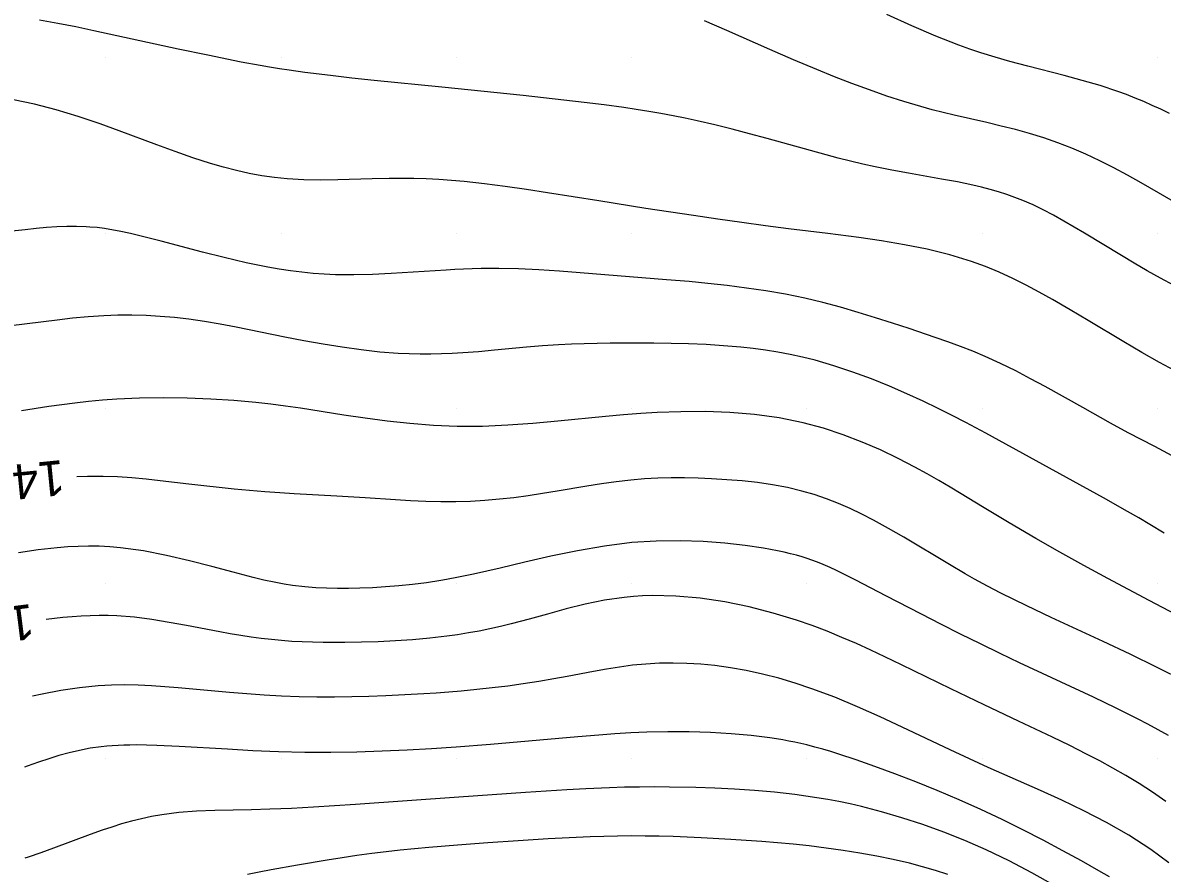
# Model space of a CAD drawing. Extents: x 2602990 to 2605851, y 618069 to 619180.
# Drawn here: x 2603215.3 to 2603280.3, y 618123.5 to 618172 of the extents above; entities that cross this region are included whole.
import ezdxf

# ---------------------------------------------------------------- set-up
doc = ezdxf.new("R2010")
doc.units = 0
for name, color, linetype in [('DTM Contours Major', 7, 'Continuous'), ('DTM Contours Minor', 7, 'Continuous'), ('DTM Contours Minor Text', 7, 'Continuous'), ('Exist DTM QL2 LIDAR Elevation Point', 7, 'Continuous')]:
    doc.layers.add(name, color=color, linetype=linetype)

msp = doc.modelspace()

# ---------------------------------------------------------------- linework, layer by layer
at = {"layer": 'DTM Contours Major'}
msp.add_lwpolyline([(2603280.618, 618131.334), (2603280.04, 618131.665), (2603279.453, 618131.986), (2603278.859, 618132.297), (2603278.253, 618132.603), (2603277.634, 618132.906), (2603276.341, 618133.521), (2603272.127, 618135.495), (2603271.018, 618136.023), (2603269.906, 618136.562), (2603268.758, 618137.129), (2603267.63, 618137.697), (2603266.535, 618138.255), (2603264.504, 618139.306), (2603262.781, 618140.206), (2603262.032, 618140.586), (2603261.675, 618140.759), (2603261.327, 618140.92), (2603261.063, 618141.036), (2603260.8, 618141.146), (2603260.537, 618141.25), (2603260.272, 618141.348), (2603260.002, 618141.441), (2603259.726, 618141.528), (2603259.395, 618141.624), (2603259.052, 618141.713), (2603258.694, 618141.797), (2603258.32, 618141.877), (2603257.926, 618141.952), (2603257.512, 618142.025), (2603256.466, 618142.181), (2603255.315, 618142.313), (2603254.077, 618142.406), (2603252.768, 618142.45), (2603251.406, 618142.432), (2603250.008, 618142.341), (2603248.46, 618142.15), (2603246.913, 618141.884), (2603245.387, 618141.567), (2603243.905, 618141.227), (2603242.49, 618140.891), (2603240.987, 618140.544), (2603240.129, 618140.364), (2603239.447, 618140.236), (2603239.114, 618140.178), (2603238.295, 618140.054), (2603237.497, 618139.953), (2603236.718, 618139.874), (2603235.957, 618139.815), (2603235.214, 618139.772), (2603234.486, 618139.744), (2603233.849, 618139.73), (2603233.22, 618139.728), (2603232.598, 618139.74), (2603231.981, 618139.769), (2603231.366, 618139.817), (2603230.656, 618139.901), (2603230.179, 618139.975), (2603229.601, 618140.083), (2603229.018, 618140.209), (2603228.405, 618140.357), (2603227.27, 618140.651), (2603226.05, 618140.976), (2603224.771, 618141.304), (2603223.461, 618141.611), (2603222.145, 618141.868), (2603220.851, 618142.049), (2603220.235, 618142.103), (2603219.627, 618142.133), (2603219.026, 618142.142), (2603218.429, 618142.13), (2603217.833, 618142.099), (2603217.236, 618142.05), (2603216.138, 618141.923), (2603215.029, 618141.76)], dxfattribs=at)
at = {"layer": 'DTM Contours Minor'}
for points in [[(2603280.683, 618166.824), (2603280.19, 618167.061), (2603279.699, 618167.287), (2603279.209, 618167.502), (2603278.717, 618167.707), (2603278.223, 618167.9), (2603277.723, 618168.083), (2603276.722, 618168.413), (2603275.7, 618168.712), (2603274.666, 618168.989), (2603272.594, 618169.521), (2603271.572, 618169.794), (2603270.743, 618170.032), (2603269.91, 618170.292), (2603269.292, 618170.5), (2603268.656, 618170.728), (2603267.357, 618171.232), (2603265.986, 618171.815), (2603264.564, 618172.469)], [(2603280.953, 618157.009), (2603280.165, 618157.43), (2603279.406, 618157.853), (2603278.663, 618158.283), (2603277.934, 618158.717), (2603275.833, 618159.992), (2603275.237, 618160.348), (2603274.649, 618160.69), (2603274.065, 618161.016), (2603273.481, 618161.322), (2603272.895, 618161.605), (2603272.304, 618161.863), (2603271.852, 618162.04), (2603271.394, 618162.203), (2603270.928, 618162.352), (2603270.451, 618162.489), (2603269.964, 618162.616), (2603269.463, 618162.734), (2603268.584, 618162.917), (2603267.673, 618163.086), (2603265.789, 618163.413), (2603264.834, 618163.585), (2603263.883, 618163.775), (2603263.18, 618163.93), (2603262.482, 618164.098), (2603261.785, 618164.275), (2603261.088, 618164.46), (2603257.722, 618165.395), (2603256.729, 618165.664), (2603255.732, 618165.925), (2603254.737, 618166.173), (2603253.746, 618166.402), (2603253.053, 618166.551), (2603252.361, 618166.69), (2603251.668, 618166.819), (2603250.971, 618166.94), (2603250.266, 618167.054), (2603249.551, 618167.161), (2603248.433, 618167.315), (2603247.292, 618167.458), (2603246.137, 618167.593), (2603243.817, 618167.842), (2603239.173, 618168.32), (2603235.309, 618168.712), (2603234.041, 618168.847), (2603232.819, 618168.985), (2603231.357, 618169.164), (2603230.47, 618169.286), (2603229.903, 618169.372), (2603229.348, 618169.462), (2603228.803, 618169.557), (2603227.726, 618169.759), (2603225.818, 618170.143), (2603224.125, 618170.495), (2603222.384, 618170.867), (2603219.316, 618171.547), (2603218.302, 618171.762), (2603217.266, 618171.963), (2603216.219, 618172.141)], [(2603283.239, 618160.457), (2603279.064, 618162.861), (2603278.284, 618163.298), (2603277.499, 618163.722), (2603276.709, 618164.127), (2603275.912, 618164.506), (2603275.106, 618164.853), (2603274.31, 618165.157), (2603273.506, 618165.431), (2603272.698, 618165.677), (2603271.886, 618165.902), (2603271.075, 618166.109), (2603270.266, 618166.302), (2603268.392, 618166.733), (2603267.765, 618166.882), (2603267.135, 618167.041), (2603266.498, 618167.213), (2603265.53, 618167.499), (2603264.549, 618167.818), (2603263.558, 618168.165), (2603262.562, 618168.535), (2603261.564, 618168.924), (2603260.567, 618169.327), (2603259.239, 618169.884), (2603257.879, 618170.473), (2603255.421, 618171.561), (2603254.148, 618172.116)], [(2603280.959, 618152.163), (2603280.104, 618152.622), (2603279.093, 618153.194), (2603278.076, 618153.792), (2603276.035, 618155.022), (2603275.017, 618155.629), (2603274.006, 618156.216), (2603273.252, 618156.637), (2603272.497, 618157.037), (2603271.738, 618157.413), (2603270.969, 618157.765), (2603270.185, 618158.088), (2603269.382, 618158.38), (2603268.14, 618158.759), (2603266.859, 618159.075), (2603265.559, 618159.337), (2603264.255, 618159.556), (2603262.965, 618159.743), (2603261.183, 618159.971), (2603258.945, 618160.25), (2603257.636, 618160.422), (2603256.285, 618160.606), (2603254.907, 618160.8), (2603253.523, 618161.001), (2603250.807, 618161.41), (2603248.132, 618161.832), (2603245.2, 618162.306), (2603243.992, 618162.492), (2603242.791, 618162.664), (2603241.607, 618162.816), (2603240.447, 618162.941), (2603239.715, 618163.004), (2603238.994, 618163.053), (2603238.282, 618163.089), (2603237.575, 618163.112), (2603236.87, 618163.122), (2603236.164, 618163.119), (2603235.194, 618163.099), (2603233.246, 618163.04), (2603232.275, 618163.027), (2603231.309, 618163.041), (2603230.353, 618163.095), (2603229.626, 618163.17), (2603228.902, 618163.275), (2603228.178, 618163.409), (2603227.452, 618163.571), (2603226.718, 618163.761), (2603225.974, 618163.978), (2603224.974, 618164.301), (2603223.952, 618164.658), (2603222.909, 618165.04), (2603220.768, 618165.836), (2603219.674, 618166.23), (2603218.424, 618166.654), (2603217.175, 618167.038), (2603215.943, 618167.362), (2603214.745, 618167.606)], [(2603281.331, 618147.031), (2603279.839, 618147.819), (2603278.325, 618148.615), (2603277.305, 618149.167), (2603275.728, 618150.042), (2603273.587, 618151.244), (2603272.756, 618151.696), (2603271.907, 618152.139), (2603271.042, 618152.564), (2603270.165, 618152.964), (2603269.462, 618153.259), (2603268.751, 618153.536), (2603268.033, 618153.799), (2603267.306, 618154.053), (2603265.822, 618154.55), (2603264.87, 618154.862), (2603263.9, 618155.174), (2603262.915, 618155.478), (2603261.914, 618155.768), (2603260.9, 618156.038), (2603259.873, 618156.282), (2603258.77, 618156.508), (2603257.66, 618156.701), (2603256.55, 618156.865), (2603255.445, 618157.006), (2603254.351, 618157.126), (2603253.275, 618157.23), (2603251.98, 618157.343), (2603247.068, 618157.742), (2603245.887, 618157.83), (2603244.711, 618157.905), (2603243.549, 618157.958), (2603242.414, 618157.983), (2603241.907, 618157.983), (2603241.407, 618157.976), (2603240.91, 618157.963), (2603239.919, 618157.921), (2603239.421, 618157.894), (2603236.279, 618157.687), (2603235.218, 618157.636), (2603234.158, 618157.612), (2603233.103, 618157.624), (2603232.465, 618157.654), (2603231.828, 618157.701), (2603231.19, 618157.766), (2603230.547, 618157.847), (2603229.899, 618157.946), (2603229.241, 618158.061), (2603228.006, 618158.313), (2603226.757, 618158.604), (2603225.518, 618158.916), (2603223.164, 618159.537), (2603222.097, 618159.81), (2603221.408, 618159.975), (2603220.761, 618160.115), (2603220.449, 618160.174), (2603219.932, 618160.258), (2603219.514, 618160.311), (2603219.099, 618160.348), (2603218.891, 618160.361), (2603218.338, 618160.379), (2603217.777, 618160.375), (2603217.205, 618160.351), (2603216.621, 618160.311), (2603216.022, 618160.258), (2603215.405, 618160.195), (2603214.647, 618160.112)], [(2603280.379, 618142.888), (2603279.563, 618143.381), (2603278.933, 618143.749), (2603278.279, 618144.124), (2603276.914, 618144.891), (2603273.082, 618147.004), (2603270.195, 618148.582), (2603269.068, 618149.187), (2603268.286, 618149.593), (2603267.478, 618149.999), (2603266.624, 618150.411), (2603265.69, 618150.838), (2603264.702, 618151.266), (2603263.672, 618151.682), (2603262.612, 618152.075), (2603261.537, 618152.434), (2603260.459, 618152.746), (2603259.753, 618152.922), (2603259.049, 618153.075), (2603258.346, 618153.207), (2603257.642, 618153.319), (2603256.935, 618153.413), (2603256.222, 618153.492), (2603255.237, 618153.575), (2603254.244, 618153.636), (2603253.248, 618153.677), (2603252.253, 618153.703), (2603251.264, 618153.717), (2603249.53, 618153.723), (2603248.782, 618153.719), (2603248.039, 618153.71), (2603247.3, 618153.692), (2603246.563, 618153.665), (2603245.825, 618153.627), (2603244.914, 618153.562), (2603244.001, 618153.485), (2603242.178, 618153.315), (2603241.272, 618153.236), (2603240.372, 618153.169), (2603239.762, 618153.134), (2603239.153, 618153.109), (2603238.542, 618153.095), (2603237.927, 618153.094), (2603237.305, 618153.108), (2603236.672, 618153.137), (2603235.634, 618153.217), (2603234.57, 618153.336), (2603233.49, 618153.486), (2603232.399, 618153.662), (2603231.306, 618153.858), (2603230.219, 618154.068), (2603227.439, 618154.627), (2603226.53, 618154.798), (2603225.63, 618154.952), (2603224.737, 618155.082), (2603223.92, 618155.178), (2603223.108, 618155.248), (2603222.299, 618155.294), (2603221.493, 618155.315), (2603220.688, 618155.311), (2603219.883, 618155.282), (2603218.998, 618155.222), (2603218.112, 618155.14), (2603217.226, 618155.04), (2603214.578, 618154.71)], [(2603281.043, 618138.238), (2603279.521, 618139.049), (2603277.159, 618140.29), (2603275.795, 618141.029), (2603274.417, 618141.796), (2603273.05, 618142.58), (2603271.537, 618143.474), (2603270.016, 618144.394), (2603268.798, 618145.135), (2603268.168, 618145.512), (2603267.519, 618145.892), (2603266.848, 618146.273), (2603266.151, 618146.654), (2603265.196, 618147.148), (2603264.196, 618147.628), (2603263.151, 618148.082), (2603262.067, 618148.5), (2603260.945, 618148.869), (2603259.789, 618149.179), (2603258.411, 618149.455), (2603257.007, 618149.646), (2603255.594, 618149.763), (2603254.188, 618149.815), (2603252.805, 618149.813), (2603251.462, 618149.766), (2603250.519, 618149.709), (2603249.543, 618149.633), (2603248.513, 618149.538), (2603245.785, 618149.265), (2603244.367, 618149.138), (2603242.93, 618149.037), (2603241.484, 618148.977), (2603240.043, 618148.971), (2603238.688, 618149.026), (2603237.355, 618149.131), (2603236.054, 618149.273), (2603234.792, 618149.442), (2603233.577, 618149.623), (2603231.111, 618150.007), (2603230.254, 618150.13), (2603229.41, 618150.238), (2603228.563, 618150.332), (2603227.307, 618150.445), (2603225.991, 618150.53), (2603224.641, 618150.585), (2603223.28, 618150.607), (2603221.933, 618150.591), (2603220.625, 618150.533), (2603219.809, 618150.473), (2603219.017, 618150.397), (2603218.245, 618150.308), (2603217.49, 618150.208), (2603216.75, 618150.1), (2603215.203, 618149.854)], [(2603281.512, 618134.46), (2603279.981, 618135.226), (2603278.43, 618135.973), (2603276.89, 618136.696), (2603273.924, 618138.074), (2603272.539, 618138.73), (2603271.055, 618139.464), (2603270.302, 618139.855), (2603269.562, 618140.258), (2603269.016, 618140.567), (2603268.128, 618141.086), (2603265.519, 618142.657), (2603264.659, 618143.157), (2603263.798, 618143.629), (2603263.134, 618143.97), (2603262.466, 618144.288), (2603261.792, 618144.581), (2603261.11, 618144.846), (2603260.418, 618145.083), (2603259.713, 618145.288), (2603258.88, 618145.486), (2603258.032, 618145.644), (2603257.172, 618145.768), (2603256.304, 618145.862), (2603255.433, 618145.931), (2603254.561, 618145.982), (2603253.791, 618146.013), (2603253.023, 618146.031), (2603252.257, 618146.032), (2603251.492, 618146.015), (2603250.728, 618145.977), (2603249.962, 618145.915), (2603249.125, 618145.82), (2603248.286, 618145.7), (2603247.445, 618145.565), (2603245.76, 618145.276), (2603244.915, 618145.137), (2603244.095, 618145.014), (2603243.274, 618144.907), (2603242.452, 618144.817), (2603241.627, 618144.746), (2603240.801, 618144.697), (2603239.973, 618144.672), (2603239.112, 618144.673), (2603238.25, 618144.696), (2603237.387, 618144.736), (2603236.524, 618144.787), (2603234.799, 618144.9), (2603233.177, 618144.994), (2603230.745, 618145.132), (2603229.933, 618145.185), (2603229.068, 618145.249), (2603228.201, 618145.32), (2603227.334, 618145.398), (2603226.468, 618145.484), (2603225.603, 618145.576), (2603224.741, 618145.675), (2603223.112, 618145.87), (2603222.299, 618145.96), (2603221.486, 618146.037), (2603220.671, 618146.093), (2603219.852, 618146.122), (2603218.95, 618146.118), (2603218.35, 618146.093)], [(2603280.462, 618127.572), (2603279.702, 618128.104), (2603278.948, 618128.596), (2603278.198, 618129.053), (2603277.45, 618129.482), (2603276.701, 618129.89), (2603275.95, 618130.281), (2603274.985, 618130.766), (2603274.013, 618131.24), (2603272.057, 618132.166), (2603270.102, 618133.09), (2603268.212, 618134.005), (2603265.389, 618135.381), (2603264.447, 618135.831), (2603263.638, 618136.21), (2603262.823, 618136.58), (2603261.997, 618136.939), (2603261.155, 618137.284), (2603260.291, 618137.612), (2603259.402, 618137.922), (2603258.074, 618138.328), (2603256.702, 618138.679), (2603255.306, 618138.964), (2603253.905, 618139.174), (2603252.517, 618139.298), (2603251.163, 618139.326), (2603250.627, 618139.308), (2603250.098, 618139.272), (2603249.574, 618139.22), (2603248.452, 618139.052), (2603247.348, 618138.825), (2603246.264, 618138.558), (2603245.2, 618138.271), (2603244.156, 618137.983), (2603243.132, 618137.711), (2603242.515, 618137.562), (2603241.903, 618137.425), (2603241.293, 618137.301), (2603240.684, 618137.19), (2603240.072, 618137.091), (2603239.455, 618137.004), (2603238.484, 618136.89), (2603237.503, 618136.801), (2603236.52, 618136.735), (2603235.543, 618136.688), (2603234.58, 618136.658), (2603233.64, 618136.643), (2603233.014, 618136.641), (2603232.4, 618136.645), (2603231.797, 618136.658), (2603231.201, 618136.679), (2603230.612, 618136.711), (2603230.026, 618136.754), (2603229.448, 618136.808), (2603228.869, 618136.874), (2603228.287, 618136.952), (2603227.7, 618137.04), (2603227.105, 618137.138), (2603226.499, 618137.246), (2603224.6, 618137.614), (2603223.621, 618137.796), (2603222.63, 618137.957), (2603221.633, 618138.084), (2603220.636, 618138.163), (2603220.132, 618138.18), (2603219.628, 618138.182), (2603219.12, 618138.171), (2603218.607, 618138.146), (2603218.087, 618138.11), (2603217.556, 618138.063), (2603216.596, 618137.956)], [(2603280.638, 618124.083), (2603279.611, 618124.838), (2603278.36, 618125.649), (2603277.08, 618126.385), (2603275.796, 618127.052), (2603274.532, 618127.659), (2603273.312, 618128.212), (2603270.343, 618129.522), (2603269.274, 618130.007), (2603268.167, 618130.522), (2603265.436, 618131.822), (2603264.179, 618132.407), (2603262.89, 618132.98), (2603261.585, 618133.522), (2603260.284, 618134.011), (2603259.33, 618134.33), (2603258.387, 618134.608), (2603257.457, 618134.847), (2603256.541, 618135.047), (2603255.639, 618135.207), (2603254.751, 618135.33), (2603253.942, 618135.409), (2603253.145, 618135.457), (2603252.358, 618135.473), (2603251.58, 618135.46), (2603250.808, 618135.416), (2603250.043, 618135.344), (2603249.299, 618135.246), (2603248.557, 618135.128), (2603247.815, 618134.996), (2603246.323, 618134.711), (2603245.568, 618134.571), (2603244.698, 618134.423), (2603243.819, 618134.287), (2603242.935, 618134.164), (2603242.048, 618134.053), (2603241.159, 618133.955), (2603240.273, 618133.869), (2603239.564, 618133.809), (2603238.855, 618133.756), (2603238.144, 618133.71), (2603237.429, 618133.67), (2603235.978, 618133.604), (2603235.015, 618133.57), (2603234.038, 618133.546), (2603233.047, 618133.533), (2603232.048, 618133.534), (2603231.043, 618133.551), (2603230.035, 618133.586), (2603229.038, 618133.641), (2603228.043, 618133.711), (2603227.054, 618133.793), (2603224.136, 618134.056), (2603223.368, 618134.12), (2603222.605, 618134.173), (2603221.846, 618134.211), (2603221.088, 618134.228), (2603220.327, 618134.219), (2603219.561, 618134.179), (2603218.499, 618134.068), (2603217.432, 618133.905), (2603216.37, 618133.704), (2603215.823, 618133.589)], [(2603277.253, 618123.276), (2603276.654, 618123.62), (2603275.655, 618124.183), (2603274.593, 618124.767), (2603273.478, 618125.363), (2603272.321, 618125.96), (2603271.134, 618126.549), (2603269.926, 618127.119), (2603268.676, 618127.678), (2603267.431, 618128.205), (2603266.206, 618128.697), (2603265.015, 618129.154), (2603263.875, 618129.571), (2603262.8, 618129.948), (2603261.825, 618130.273), (2603261.357, 618130.42), (2603260.897, 618130.557), (2603260.442, 618130.684), (2603259.989, 618130.801), (2603259.65, 618130.881), (2603259.31, 618130.955), (2603258.965, 618131.025), (2603258.614, 618131.09), (2603258.257, 618131.15), (2603257.891, 618131.205), (2603256.812, 618131.34), (2603255.672, 618131.441), (2603254.49, 618131.51), (2603253.284, 618131.547), (2603252.071, 618131.551), (2603250.869, 618131.525), (2603249.956, 618131.483), (2603249.048, 618131.427), (2603248.134, 618131.36), (2603246.938, 618131.264), (2603241.957, 618130.835), (2603239.989, 618130.682), (2603238.576, 618130.586), (2603237.195, 618130.507), (2603235.772, 618130.442), (2603234.318, 618130.395), (2603232.842, 618130.371), (2603231.354, 618130.373), (2603229.863, 618130.406), (2603228.395, 618130.469), (2603226.95, 618130.552), (2603224.194, 618130.721), (2603222.916, 618130.779), (2603221.727, 618130.8), (2603221.376, 618130.797), (2603221.034, 618130.789), (2603220.701, 618130.775), (2603220.375, 618130.755), (2603220.056, 618130.729), (2603219.744, 618130.697), (2603219.117, 618130.609), (2603218.507, 618130.494), (2603217.911, 618130.355), (2603217.325, 618130.196), (2603216.745, 618130.017), (2603216.167, 618129.823), (2603215.51, 618129.588), (2603215.366, 618129.534)], [(2603274.073, 618122.798), (2603272.833, 618123.51), (2603271.541, 618124.186), (2603270.22, 618124.818), (2603269.013, 618125.345), (2603267.805, 618125.826), (2603266.604, 618126.261), (2603265.415, 618126.65), (2603264.247, 618126.992), (2603263.104, 618127.286), (2603262.46, 618127.434), (2603261.824, 618127.567), (2603261.193, 618127.686), (2603260.564, 618127.792), (2603259.934, 618127.887), (2603259.301, 618127.972), (2603258.157, 618128.099), (2603257.006, 618128.199), (2603255.862, 618128.276), (2603254.74, 618128.332), (2603253.653, 618128.37), (2603252.165, 618128.401), (2603251.293, 618128.407), (2603250.444, 618128.402), (2603249.6, 618128.385), (2603248.743, 618128.356), (2603247.383, 618128.294), (2603246.298, 618128.234), (2603243.941, 618128.087), (2603240.147, 618127.826), (2603234.25, 618127.41), (2603231.859, 618127.252), (2603230.605, 618127.183), (2603229.982, 618127.155), (2603229.357, 618127.133), (2603228.31, 618127.108), (2603227.26, 618127.09), (2603226.215, 618127.064), (2603225.184, 618127.019), (2603224.178, 618126.943), (2603223.205, 618126.822), (2603222.612, 618126.719), (2603222.032, 618126.594), (2603221.463, 618126.452), (2603220.903, 618126.292), (2603220.348, 618126.118), (2603219.796, 618125.932), (2603219.107, 618125.685), (2603217.012, 618124.904), (2603216.298, 618124.648), (2603215.573, 618124.404), (2603215.389, 618124.348)], [(2603268.042, 618123.41), (2603267.323, 618123.642), (2603266.59, 618123.855), (2603265.841, 618124.05), (2603264.918, 618124.265), (2603263.976, 618124.459), (2603263.021, 618124.631), (2603262.056, 618124.785), (2603261.086, 618124.92), (2603260.116, 618125.038), (2603259.214, 618125.133), (2603258.316, 618125.217), (2603257.423, 618125.289), (2603256.536, 618125.353), (2603255.657, 618125.409), (2603253.972, 618125.502), (2603253.167, 618125.539), (2603252.367, 618125.57), (2603251.571, 618125.593), (2603250.778, 618125.607), (2603249.987, 618125.61), (2603249.2, 618125.602), (2603248.413, 618125.583), (2603247.624, 618125.556), (2603246.834, 618125.522), (2603245.243, 618125.438), (2603243.522, 618125.334), (2603241.79, 618125.219), (2603240.056, 618125.091), (2603238.425, 618124.956), (2603237.613, 618124.881), (2603236.802, 618124.798), (2603235.994, 618124.707), (2603235.187, 618124.607), (2603234.331, 618124.488), (2603233.477, 618124.36), (2603232.628, 618124.224), (2603230.945, 618123.937), (2603229.433, 618123.671), (2603228.757, 618123.546), (2603228.085, 618123.414)]]:
    msp.add_lwpolyline(points, dxfattribs=at)
at = {"layer": 'Exist DTM QL2 LIDAR Elevation Point'}
for p, q in [((2603220, 618170), (2603220, 618170)), ((2603230, 618170), (2603230, 618170)), ((2603240, 618170), (2603240, 618170)), ((2603250, 618170), (2603250, 618170)), ((2603260, 618170), (2603260, 618170)), ((2603270, 618170), (2603270, 618170)), ((2603280, 618170), (2603280, 618170)), ((2603220, 618160), (2603220, 618160)), ((2603230, 618160), (2603230, 618160)), ((2603240, 618160), (2603240, 618160)), ((2603250, 618160), (2603250, 618160)), ((2603260, 618160), (2603260, 618160)), ((2603270, 618160), (2603270, 618160)), ((2603280, 618160), (2603280, 618160)), ((2603220, 618150), (2603220, 618150)), ((2603230, 618150), (2603230, 618150)), ((2603240, 618150), (2603240, 618150)), ((2603250, 618150), (2603250, 618150)), ((2603260, 618150), (2603260, 618150)), ((2603270, 618150), (2603270, 618150)), ((2603280, 618150), (2603280, 618150)), ((2603220, 618140), (2603220, 618140)), ((2603230, 618140), (2603230, 618140)), ((2603240, 618140), (2603240, 618140)), ((2603250, 618140), (2603250, 618140)), ((2603260, 618140), (2603260, 618140)), ((2603270, 618140), (2603270, 618140)), ((2603280, 618140), (2603280, 618140)), ((2603220, 618130), (2603220, 618130)), ((2603230, 618130), (2603230, 618130)), ((2603240, 618130), (2603240, 618130)), ((2603250, 618130), (2603250, 618130)), ((2603260, 618130), (2603260, 618130)), ((2603270, 618130), (2603270, 618130)), ((2603280, 618130), (2603280, 618130))]:
    msp.add_line(p, q, dxfattribs=at)

# ---------------------------------------------------------------- texts
at = {"layer": 'DTM Contours Minor Text'}
for rotation, p in [(185.70551, (2603217.55, 618147.062)), (187.22273, (2603215.776, 618138.855))]:
    msp.add_text('14', height=2, rotation=rotation, dxfattribs=at).set_placement(p)

doc.saveas('drawing.dxf')
